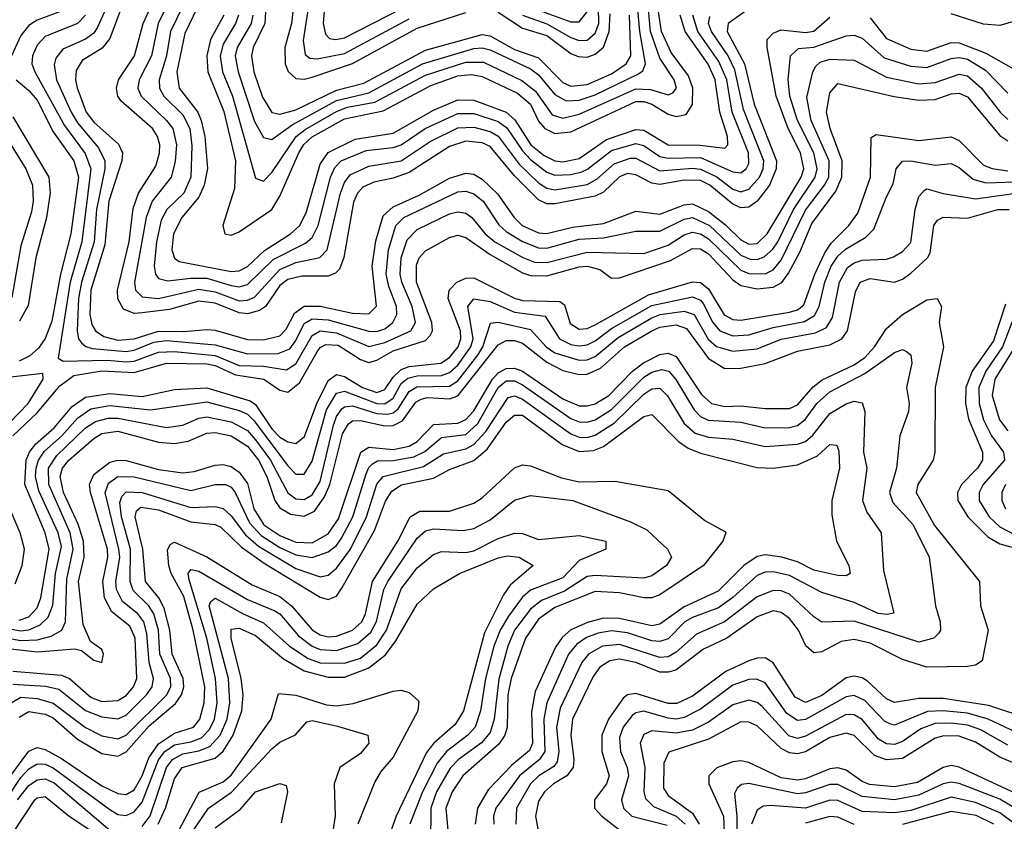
# Model space of a CAD drawing. Header units: inches. Extents: x 501365 to 657855, y 482276 to 547543.
# Tile 719 of 957: x 602927 to 605361, y 524237 to 526219. Entities that reach past the tile are written whole.
import ezdxf

# ---------------------------------------------------------------- set-up
doc = ezdxf.new("R2010")
doc.units = ezdxf.units.IN
doc.header["$MEASUREMENT"] = 0
doc.layers.add('A6502', color=7, linetype='Continuous')

msp = doc.modelspace()

# ---------------------------------------------------------------- linework, layer by layer
at = {"layer": 'A6502', "color": 5}
for points, elevation in [([(604170, 526229.9), (604230, 526209), (604290, 526175), (604310, 526167.6), (604330, 526168.7), (604350, 526185.4), (604358.6, 526210), (604356.7, 526330)], 3340), ([(603168.7, 526310), (603119.4, 526200.6), (603110, 526186), (603090, 526170.7), (603033.7, 526146.3), (603016.2, 526123.8), (603012.6, 526107.4), (603018.4, 526070), (603053.9, 525990), (603070, 525963.9), (603122.1, 525902.1), (603137.5, 525870), (603137.9, 525850), (603117.1, 525750), (603111, 525670), (603079.6, 525570), (603072.3, 525530), (603068.8, 525448.8), (603072.8, 525430), (603080.1, 525420.1), (603090.7, 525410.7), (603106.1, 525406.1), (603190, 525399), (603210, 525402.3), (603258.3, 525421.7), (603290, 525426.2), (603410, 525415.3), (603490, 525393.1), (603566.3, 525393.7), (603594.5, 525405.5), (603610, 525425.8), (603630, 525468.2), (603650, 525479.6), (603690, 525476.8), (603790, 525448.8), (603810, 525448.4), (603830, 525454.9), (603849.9, 525470), (603859.2, 525490), (603858.6, 525510), (603839.4, 525559.4), (603832.7, 525590), (603838.5, 525650), (603857.3, 525710), (603876.7, 525730), (604010, 525793.3), (604030, 525794.9), (604050, 525788.1), (604072.8, 525770), (604112, 525712), (604130, 525695), (604170, 525670.8), (604210, 525654.8), (604230, 525654), (604310, 525676.1), (604370, 525679.9), (604450, 525696.5), (604510, 525695.8), (604570, 525725.9), (604590, 525729.7), (604632.4, 525710), (604710, 525636.5), (604732.7, 525627.3), (604750, 525626.3), (604767.5, 525632.5), (604788.7, 525651.3), (604801.2, 525670), (604840.3, 525750), (604893.8, 525830), (604899, 525850), (604890.8, 525890), (604850, 525969.9), (604831.3, 526030), (604826.7, 526070), (604832.7, 526130), (604852.1, 526147.8), (604890, 526151), (604970, 526179.3), (604990, 526180.5), (605010, 526173.6), (605064.6, 526124.6), (605130, 526103.9), (605170, 526100.6), (605230, 526123), (605250, 526125.4), (605270, 526121.1), (605314.4, 526094.4), (605370, 526037.6)], 3060), ([(603201.3, 526310), (603150, 526172.7), (603131.2, 526148.8), (603081.7, 526118.3), (603066.4, 526093.6), (603064.8, 526070), (603069.2, 526050.8), (603091.1, 525990), (603110, 525965.5), (603171.7, 525911.7), (603181, 525890), (603179.3, 525870), (603147.7, 525770), (603137.4, 525662.6), (603103.2, 525550), (603100.6, 525490), (603105.7, 525465.6), (603114.6, 525450), (603135.4, 525435.4), (603170, 525426.6), (603209.9, 525430), (603270, 525449.3), (603332, 525448), (603390, 525453.1), (603410, 525451.3), (603490, 525428.3), (603530, 525427.8), (603570, 525437.3), (603585.8, 525454.2), (603606.5, 525493.5), (603630, 525510.4), (603670, 525510.4), (603750, 525493.3), (603790, 525492.2), (603809.2, 525510.8), (603798.6, 525610), (603807.7, 525672.3), (603825.7, 525734.3), (603850, 525756.6), (603914.8, 525785.2), (603990, 525827.3), (604030, 525839.7), (604050, 525836.9), (604070, 525824.9), (604108.4, 525788.4), (604149.6, 525730), (604168.9, 525710), (604210, 525691.7), (604230, 525690.8), (604293.7, 525706.3), (604370, 525715.3), (604450, 525745.3), (604510, 525738.2), (604570, 525761.4), (604590, 525763.4), (604630, 525744.5), (604671.9, 525711.9), (604710, 525674.5), (604730, 525663.9), (604750, 525665.8), (604775.3, 525690), (604859.2, 525830), (604865.4, 525850), (604857.3, 525890), (604826.6, 525950), (604797.5, 526030), (604775, 526150), (604775.4, 526170), (604790, 526186.1), (604810, 526194), (604870, 526187.3), (604890, 526190.8), (604930, 526225.6)], 3080), ([(603539.1, 526310), (603532.9, 526210), (603504.6, 526150), (603499.8, 526130), (603506.2, 526090), (603527.2, 526027.2), (603550, 525989.4), (603570, 525985.5), (603610, 525996.5), (603710, 526045), (603777.8, 526062.2), (603930, 526144.1), (604070, 526182.8), (604090, 526179.1), (604150, 526145.4), (604210, 526125), (604270, 526063.8), (604290, 526054.7), (604330, 526058.6), (604390, 526084.9), (604426.6, 526110), (604437.6, 526130), (604434.5, 526230)], 3280), ([(604790, 526289.6), (604679, 526210), (604676, 526190), (604719, 526110), (604742.7, 526010), (604797.8, 525870), (604797.4, 525850), (604780.7, 525810), (604750, 525770.3), (604730, 525755.5), (604710, 525753.8), (604690, 525762.8), (604632.9, 525810), (604610, 525821.2), (604570, 525822.7), (604510, 525811.7), (604490, 525814.7), (604450, 525835.5), (604430, 525838.7), (604410, 525830.9), (604370, 525792.8), (604350, 525782.5), (604250, 525764), (604230, 525763.9), (604210, 525773.6), (604150, 525833.3), (604090, 525905.4), (604070, 525914.9), (604030, 525918.4), (603990, 525905.8), (603890, 525841.5), (603850, 525827.4), (603802.4, 525817.6), (603775.2, 525804.8), (603762, 525790), (603752.4, 525767.6), (603728.8, 525631.2), (603717.7, 525602.3), (603708, 525592), (603690, 525585.3), (603624.9, 525584.9), (603590, 525576.9), (603570, 525561.5), (603534.5, 525510), (603520.3, 525499.7), (603490, 525492.1), (603470, 525494.4), (603410, 525517.9), (603370, 525523.5), (603297.1, 525502.9), (603230, 525494.6), (603210, 525493), (603183.4, 525503.4), (603170, 525528.7), (603168.6, 525550), (603197.7, 525670), (603207.5, 525752.5), (603220.7, 525790), (603263.3, 525856.7), (603272.8, 525890), (603273.2, 525910), (603268.1, 525930), (603255.4, 525950), (603177.7, 526017.7), (603169.8, 526030), (603166.3, 526050), (603171.6, 526070), (603210.5, 526130), (603232.6, 526210), (603259.4, 526270)], 3120), ([(603467.8, 526230), (603460.6, 526210), (603430, 526158.9), (603423, 526130), (603428.7, 526090), (603453.4, 526030), (603510, 525827.1), (603530, 525819.8), (603550, 525841), (603610.7, 525930), (603632.5, 525947.5), (603710, 525992.3), (603737.4, 526002.6), (603805.1, 526014.9), (603930, 526081.9), (604030, 526113.9), (604074, 526114), (604168.5, 526068.5), (604202.5, 526042.5), (604243.7, 525983.7), (604270, 525975.3), (604310, 525985.3), (604450, 526048.3), (604486.3, 526046.3), (604530, 526033), (604542, 526038), (604550.7, 526050), (604545.1, 526070), (604510, 526123.6), (604486.5, 526190), (604477.7, 526290)], 3240), ([(603503.4, 526230), (603499, 526210), (603464.5, 526150), (603459.9, 526130), (603467.1, 526090), (603507.7, 525967.7), (603530, 525927.7), (603550, 525923), (603600.8, 525959.2), (603710, 526019.2), (603790, 526037.8), (603922.5, 526110), (604050, 526148.2), (604070, 526149.5), (604090, 526144.5), (604190, 526097.2), (604210, 526082.4), (604250, 526033.8), (604278.2, 526018.2), (604310, 526019.8), (604350, 526033.4), (604455.5, 526084.5), (604467.6, 526092.4), (604474.5, 526110), (604460.1, 526190), (604451.4, 526290)], 3260), ([(603608.4, 526290), (603598.9, 526210), (603582.8, 526150), (603583.3, 526110), (603590.7, 526090.6), (603610, 526073.3), (603630, 526071.7), (603650, 526077.2), (603750, 526110.5), (603910, 526198.1), (604030, 526236.7)], 3320), ([(603297.9, 526270), (603269.3, 526210), (603252.5, 526130), (603222.6, 526070), (603219.4, 526050), (603227.2, 526030), (603290.3, 525970), (603305.3, 525950), (603314.7, 525910), (603311.5, 525868.5), (603301.1, 525830), (603254.5, 525770), (603239.8, 525730), (603210.5, 525570), (603213, 525550), (603230, 525533.6), (603270, 525530), (603370, 525552.6), (603410, 525546.3), (603470, 525524.1), (603490, 525525.2), (603507.2, 525532.8), (603570, 525601.3), (603610, 525618.7), (603668.9, 525631), (603687.5, 525650), (603720.1, 525790), (603730, 525816.8), (603744.4, 525835.6), (603790, 525857.2), (603870.1, 525869.9), (603941.8, 525918.2), (604010, 525951.8), (604050, 525953.1), (604090, 525942.7), (604110, 525930.8), (604161.9, 525861.9), (604210, 525816), (604230, 525802.7), (604250, 525798.7), (604330, 525811.8), (604354.7, 525825.3), (604397.1, 525862.9), (604436.5, 525876.5), (604450, 525876.3), (604510, 525845.6), (604590, 525852.3), (604610, 525849.3), (604650.7, 525830.7), (604690, 525800.4), (604710, 525793.4), (604730, 525799.8), (604756.4, 525830), (604764.9, 525850), (604766.4, 525870), (604716.9, 525996.9), (604695.1, 526095.1), (604678.7, 526130), (604637.2, 526190), (604629.6, 526210), (604633.4, 526226.6)], 3140), ([(603329.4, 526250.6), (603300, 526190), (603289.7, 526130), (603271.6, 526070), (603273, 526050), (603283.3, 526030), (603330, 525983.7), (603347.5, 525950), (603352.5, 525907.5), (603350, 525830), (603333.1, 525790), (603290.9, 525750), (603276.9, 525723.1), (603265.5, 525670), (603259.5, 525610), (603262.4, 525590), (603270, 525579.4), (603293.3, 525573.3), (603350, 525580.3), (603390, 525579.9), (603450, 525561.5), (603470, 525558.7), (603490, 525564.3), (603553.7, 525626.3), (603633.7, 525666.3), (603650, 525680.6), (603664.6, 525710), (603695.6, 525830), (603706.3, 525853.7), (603721.7, 525870), (603784, 525896), (603850, 525903.4), (603870, 525909.6), (603929.6, 525950), (604010, 525987.4), (604050, 525987.5), (604110, 525967.6), (604131.5, 525951.5), (604170, 525894.6), (604190, 525873.4), (604230, 525841.9), (604250, 525834.8), (604290, 525836.1), (604317.1, 525842.9), (604330.9, 525849.1), (604390, 525896), (604450, 525913.2), (604470, 525908), (604510, 525880.8), (604530, 525876.4), (604610, 525878.2), (604690, 525842.7), (604710, 525840.7), (604722.9, 525850), (604730, 525863.7), (604728.8, 525890), (604688.5, 525990), (604675, 526070), (604655.7, 526115.7), (604603.9, 526190), (604591.5, 526230)], 3160), ([(603366.6, 526250), (603335.2, 526184.8), (603315.3, 526090), (603321, 526050), (603367.4, 525990), (603375.9, 525970), (603384.6, 525930), (603391.1, 525851.1), (603382.7, 525810), (603370, 525780.1), (603328.2, 525730), (603307.4, 525690), (603303.5, 525650), (603309.7, 525629.7), (603321, 525621), (603450, 525596.4), (603470, 525597.8), (603490, 525608.7), (603531.9, 525648.1), (603596.9, 525690), (603619.4, 525710), (603635.8, 525744.2), (603670, 525861.8), (603689.4, 525890.6), (603756.7, 525923.3), (603850, 525938.2), (603950, 525995.4), (604010, 526020.6), (604050, 526020.3), (604130, 525990), (604151.3, 525971.3), (604190.6, 525910), (604223.3, 525883.3), (604250, 525870.5), (604270, 525867.3), (604310, 525876.1), (604377.5, 525922.5), (604450, 525947.8), (604470, 525946.1), (604530, 525909.9), (604609.1, 525909.1), (604670, 525901.3), (604677.8, 525910), (604677.2, 525930), (604658, 525990), (604646.6, 526070), (604628.8, 526108.8), (604572.5, 526190), (604559.8, 526230)], 3180), ([(603431.3, 526230), (603399, 526170), (603389.9, 526129.9), (603392.2, 526090), (603431.9, 525991.9), (603460.3, 525870), (603458.3, 525801.7), (603429, 525710), (603434, 525690), (603450, 525686.6), (603470, 525694.6), (603550, 525750.1), (603570, 525782.4), (603617, 525890), (603629.7, 525910.3), (603650.4, 525929.6), (603730, 525973.8), (603826, 525994), (603943.8, 526056.2), (604010, 526080), (604043.5, 526083.5), (604070, 526078.5), (604157.4, 526037.4), (604189.8, 526009.8), (604210, 525968.5), (604225.3, 525950), (604250, 525937.8), (604290, 525941.6), (604450, 526016.9), (604470, 526016.6), (604490, 526010.1), (604530, 525985.8), (604550, 525979.6), (604575, 525985), (604590.7, 526009.3), (604591.5, 526050), (604580.4, 526080.4), (604538, 526138), (604513.7, 526190), (604504.9, 526250)], 3220), ([(603643.2, 526270), (603628, 526168), (603632.7, 526132.7), (603644.3, 526124.3), (603662.2, 526122.2), (603730, 526135.8), (603890, 526221.1)], 3340), ([(603681, 526250), (603677.2, 526210), (603683, 526183), (603692.9, 526172.9), (603708.4, 526170), (603730, 526174.3), (603870, 526245.6)], 3360), ([(604190, 526250.3), (604290, 526214), (604310, 526213.9), (604330, 526238.3)], 3360), ([(603037.2, 526242.8), (602970, 526217.5), (602950, 526204.9), (602930, 526179.9), (602906.8, 526130)], 3020), ([(603090, 526230.3), (603070, 526209.7), (602990, 526177.2), (602970, 526155.9), (602958.4, 526130), (602957.3, 526110), (602964.5, 526090), (603037.4, 525957.4), (603088.6, 525888.6), (603103.3, 525850), (603080.9, 525670), (603052, 525570), (603021.8, 525381.8), (603034.7, 525374.7), (603143, 525377), (603190, 525373.1), (603210, 525375), (603270, 525397.2), (603310, 525398.7), (603410, 525388.8), (603470, 525364.4), (603530, 525362.1), (603586.4, 525353.6), (603610, 525368.6), (603650, 525438.3), (603669.9, 525450.2), (603710, 525445.1), (603790, 525411.4), (603830, 525420.6), (603894.2, 525450), (603905.7, 525470), (603897.7, 525510), (603871.9, 525570), (603868, 525590), (603870.4, 525630), (603884.9, 525675.1), (603910, 525700.3), (603990, 525739.1), (604010, 525744.2), (604030, 525741.1), (604045.1, 525730), (604077.6, 525690), (604101.7, 525670), (604170.8, 525630.8), (604199.6, 525619.6), (604230, 525618.7), (604330, 525644), (604470, 525641.2), (604530, 525661.3), (604570, 525687.5), (604590, 525693.6), (604610, 525689.5), (604630, 525677.1), (604710, 525599.6), (604730, 525591.3), (604770, 525590.7), (604790, 525600.8), (604810, 525624.7), (604870, 525748.4), (604916.8, 525810), (604927.1, 525830), (604928.7, 525870), (604884.1, 525970), (604873.4, 526026.6), (604887.8, 526090), (604895.7, 526104.3), (604906.3, 526113.7), (604930, 526121.6), (604990, 526119.1), (605070, 526076.9), (605150, 526060.3), (605190, 526063.6), (605250, 526084.7), (605270, 526080.3), (605305.2, 526050), (605351.4, 525990), (605370, 525972.6)], 3040), ([(604110, 526237.4), (604170, 526198.1), (604230, 526179.8), (604290, 526135.6), (604308, 526128), (604330, 526126.8), (604350, 526134.2), (604370, 526151.3), (604384.1, 526190), (604386.5, 526233.5)], 3320), ([(605030, 526223.7), (605070, 526172.2), (605130, 526146.1), (605170, 526141.6), (605230, 526162.3), (605250, 526161.8), (605316, 526136), (605390, 526093.9), (605410, 526092.2), (605430, 526100.9), (605484.6, 526155.4), (605495.1, 526170), (605518.3, 526230)], 3080), ([(605430, 526244.3), (605390, 526216.2), (605350, 526204.8), (605310, 526207.9), (605230, 526233.8)], 3120), ([(602910, 525190), (602970, 525247.2), (603026, 525314), (603060.5, 525339.5), (603130, 525351.1), (603210, 525346.7), (603290, 525370), (603390, 525368.4), (603410, 525364.1), (603460.6, 525340.6), (603530.6, 525330.6), (603570, 525302.7), (603590, 525297.8), (603618.4, 525321.6), (603662.1, 525397.8), (603670, 525408.8), (603683.6, 525416.4), (603714.2, 525414.2), (603770, 525378.7), (603790, 525371.5), (603810, 525376.9), (603850, 525400.6), (603930, 525425.5), (603941.9, 525438.1), (603947.6, 525450), (603945.6, 525470), (603908, 525570), (603907.9, 525612.1), (603914.5, 525630), (603930, 525647.5), (603990, 525680.6), (604010, 525686.3), (604030, 525680.2), (604090, 525638.4), (604170, 525592.8), (604190, 525586.2), (604230, 525585.5), (604310, 525608.1), (604330, 525609.8), (604361.4, 525601.4), (604390, 525579.6), (604410, 525580.6), (604536.2, 525623.8), (604590, 525653.6), (604610, 525652.3), (604630, 525640.1), (604690, 525575.5), (604710, 525561.6), (604750, 525553.9), (604790, 525557.4), (604810.9, 525569), (604827.7, 525592.3), (604855.7, 525644.3), (604885.1, 525714.9), (604944.5, 525795.5), (604959.8, 525830), (604960.2, 525870), (604930.4, 525950), (604921.5, 525990), (604930, 526037.8), (604950, 526061.1), (605089.1, 526029.1), (605150, 526020.1), (605190, 526022.1), (605230, 526035.7), (605250, 526037.4), (605270, 526028.2), (605350, 525932.6), (605370, 525919.3)], 3020), ([(602918.6, 526070), (602950, 526044), (602970, 526020.1), (603010, 525941.6), (603060.5, 525870), (603072.6, 525830), (603053.2, 525690), (603027.6, 525590), (603006.1, 525473.9), (602990, 525431.1), (602973.3, 525406.7), (602952.3, 525387.7), (602925.6, 525374.4)], 3020), ([(602910, 525978.8), (602999.1, 525830), (603002, 525790), (602993.1, 525730), (602966.7, 525630), (602947.7, 525512.3), (602926.5, 525473.5)], 2980), ([(602880.4, 525950), (602942.1, 525850), (602958.7, 525810), (602960.1, 525770), (602956.1, 525743.9), (602930, 525660.3), (602907.5, 525532.5)], 2960), ([(602925.8, 524734.2), (602950, 524742.5), (602970, 524765.3), (602979.3, 524790), (602999.6, 524910), (602990.4, 524950), (602939.5, 525070), (602943.1, 525130), (602951, 525150), (602966.4, 525170), (603011.9, 525210), (603057, 525263.1), (603090, 525285.5), (603150, 525294.6), (603230, 525287.7), (603310, 525304.7), (603390, 525309), (603496.7, 525276.7), (603510, 525267.6), (603550, 525207.5), (603570, 525186.8), (603590, 525175), (603610, 525171.6), (603631.3, 525188.7), (603661.6, 525270), (603690, 525327.1), (603710, 525341.7), (603730, 525336.9), (603774.8, 525310), (603810, 525297.7), (603830, 525305), (603850, 525335.5), (603870, 525354.6), (603890, 525361.7), (603967.9, 525370), (603990, 525384), (604011.4, 525410), (604018, 525430), (604017.1, 525450), (603986.7, 525530), (603988.8, 525550), (604007.9, 525570), (604030, 525580.4), (604050, 525580.5), (604150, 525530.4), (604170, 525524.5), (604262.3, 525522.3), (604273.8, 525513.8), (604288.1, 525468.1), (604310, 525454), (604330, 525455.6), (604350, 525465), (604481.3, 525538.7), (604590, 525570.6), (604610, 525569.2), (604630, 525553.6), (604669, 525489), (604690, 525477.5), (604710, 525476.2), (604830, 525496), (604850, 525501.8), (604865.7, 525514.3), (604892.8, 525590), (604917.4, 525642.6), (604933.2, 525666.8), (604977, 525710), (604999, 525741), (605030.7, 525830), (605032.3, 525927.7), (605044.5, 525935.5), (605150, 525920.5), (605230, 525929.2), (605250, 525920.7), (605310, 525859.5), (605331.2, 525851.2), (605370, 525845.2)], 2980), ([(602870, 524718.4), (602930, 524708.1), (602949.6, 524710.4), (602977.4, 524722.6), (602997.8, 524742.2), (603008.8, 524771.2), (603015.9, 524850), (603030, 524916.9), (603022.3, 524950), (602974.1, 525054.1), (602966.5, 525090), (602967.9, 525110), (602973.6, 525130), (602988, 525152), (603031.2, 525190), (603070, 525233.9), (603103.3, 525256.7), (603150, 525265.3), (603250, 525254.3), (603390, 525274.6), (603470, 525252.8), (603490, 525243.8), (603507, 525227), (603590, 525115.7), (603610, 525095.7), (603630, 525095.7), (603650, 525127.5), (603685.5, 525254.5), (603710, 525295.4), (603730, 525300.6), (603810, 525270.3), (603830, 525269.2), (603850, 525283.6), (603870, 525319.4), (603887, 525333), (603910, 525338.9), (603970, 525339.2), (603990, 525346.7), (604010, 525364.9), (604042.3, 525410), (604048.5, 525430), (604035, 525510), (604050, 525528.5), (604090, 525522), (604150, 525496.3), (604225.9, 525485.9), (604262, 525430), (604290, 525415.9), (604310, 525412.7), (604330, 525415.4), (604350, 525425.1), (604390, 525455.6), (604490, 525512.4), (604590, 525533.5), (604610, 525525.7), (604617.1, 525517.1), (604640.6, 525470), (604657.8, 525450), (604690, 525437.4), (604730, 525439.5), (604790, 525458.4), (604867.4, 525472.6), (604892.3, 525487.7), (604903.8, 525510), (604917.9, 525570), (604933.5, 525610), (604950, 525634.4), (604968.4, 525651.6), (605019, 525681), (605039.1, 525700.9), (605070, 525781.4), (605086.8, 525813.2), (605094.1, 525850), (605110, 525869.1), (605130, 525869.7), (605190, 525859.4), (605230, 525863.8), (605250, 525853.6), (605284.4, 525824.4), (605315.8, 525815.8), (605410, 525819.2)], 2960), ([(602888.7, 524691.3), (602930, 524684.2), (602970, 524685.9), (603004.9, 524695.1), (603031.5, 524710), (603040.4, 524730), (603043.9, 524836.1), (603059.6, 524910), (603052.1, 524950), (602998.7, 525070), (602998.6, 525110), (603018.5, 525141.5), (603090, 525209.6), (603114.1, 525225.9), (603145.8, 525234.2), (603170, 525233.7), (603290, 525211), (603330, 525216.3), (603370, 525233.7), (603390, 525236.8), (603450, 525224.9), (603490, 525203.5), (603510, 525180.4), (603546.8, 525130), (603590, 525049.5), (603610, 525034.5), (603630, 525032.7), (603650, 525044.4), (603670, 525077.3), (603703.1, 525216.9), (603710, 525237.8), (603723.4, 525256.6), (603730, 525262.1), (603750, 525264.2), (603810, 525245.1), (603836.4, 525243.6), (603850, 525247), (603862.7, 525257.3), (603890, 525299.5), (603908.9, 525311.1), (603990, 525313), (604010, 525326.1), (604059.7, 525390), (604071.7, 525410), (604090.9, 525469.1), (604110, 525471.2), (604190, 525453.1), (604228.9, 525410), (604250, 525395), (604310, 525377.2), (604330, 525378.5), (604350, 525386.4), (604406.5, 525433.5), (604490, 525482.1), (604510.6, 525490), (604570, 525498.5), (604594.2, 525490), (604629.5, 525429.5), (604650, 525411.3), (604690, 525399.5), (604750, 525405.6), (604810, 525429.2), (604894.9, 525445.1), (604921.9, 525458.1), (604936.9, 525483.1), (604954, 525570), (604974, 525606), (604990, 525618.3), (605010, 525624.7), (605070, 525626.9), (605087.4, 525632.6), (605110, 525646.2), (605130, 525668.5), (605140.7, 525750), (605150, 525781.6), (605162.9, 525797.1), (605170, 525800.5), (605210, 525789.1), (605290, 525775.9), (605490, 525804)], 2940), ([(602890, 524665.6), (602970, 524655.9), (603063.3, 524663.3), (603079.6, 524659.6), (603110, 524635.5), (603130, 524629.6), (603134.5, 524650), (603130, 524661.8), (603102, 524682), (603083.6, 524723.6), (603072.8, 524830), (603086.2, 524890), (603084.8, 524930), (603071.9, 524971.9), (603035.5, 525050), (603026.9, 525090), (603032.7, 525110), (603048.9, 525130), (603110, 525183.9), (603130, 525196.1), (603170, 525202.1), (603270, 525174.6), (603310, 525171), (603343.3, 525176.7), (603390, 525197), (603410, 525198.7), (603450, 525190.2), (603490, 525164.4), (603517.1, 525130), (603537.9, 525090), (603558.1, 525030), (603570, 525011.9), (603596.9, 524996.9), (603630, 524991.6), (603656.1, 525003.9), (603680.8, 525039.2), (603693.6, 525070), (603725.2, 525194.8), (603740.3, 525219.7), (603750, 525227.1), (603770, 525227.9), (603830, 525214.9), (603850, 525216), (603873.1, 525226.9), (603906.8, 525273.2), (603919.2, 525280.8), (603935.1, 525284.9), (603990, 525281.9), (604010, 525289.3), (604110, 525415.2), (604130, 525425.7), (604150, 525426), (604170, 525419.6), (604230, 525372.4), (604270, 525351.7), (604310, 525341.9), (604330, 525342.4), (604362.8, 525357.2), (604422.5, 525410), (604489.9, 525450.1), (604510, 525459), (604550, 525464.6), (604575.7, 525455.7), (604630, 525381.4), (604670, 525356.5), (604710, 525357.7), (604770, 525368.7), (604850, 525399.9), (604930, 525414.9), (604959.6, 525430), (604973.8, 525450), (604993.5, 525546.5), (605004.6, 525570), (605030, 525579.3), (605090, 525570.1), (605110, 525577.8), (605130, 525592.6), (605171, 525630), (605177.7, 525642.3), (605186.8, 525710), (605196.5, 525723.5), (605210, 525730.6), (605270, 525728.4), (605345.1, 525750), (605373.2, 525750)], 2920), ([(602910, 524608.3), (603030, 524598.2), (603050, 524590), (603103.5, 524543.5), (603130, 524533.4), (603170, 524536.1), (603190, 524547.9), (603208.4, 524570), (603216.9, 524590), (603212.2, 524690), (603199.7, 524719.7), (603155, 524755), (603136.6, 524790), (603132.7, 524830), (603145.1, 524890), (603144.1, 524910), (603101.9, 525050), (603100, 525070), (603110, 525094.4), (603150, 525124.7), (603170, 525130), (603190, 525128.9), (603270, 525107.2), (603330, 525098.5), (603358.3, 525101.7), (603410, 525117.6), (603430, 525119.3), (603450, 525114.6), (603470, 525100.5), (603490, 525072.2), (603505.6, 525010), (603530.2, 524970.2), (603570, 524943.9), (603610, 524927.7), (603650, 524925.3), (603690, 524948.1), (603715, 524985), (603770.8, 525150), (603790, 525161.8), (603850, 525156.6), (603890, 525164.9), (603910, 525176.3), (603950, 525218.1), (604010, 525221.9), (604030, 525230.2), (604050, 525251.9), (604095.8, 525330), (604110, 525345.6), (604130, 525356.3), (604150, 525357.1), (604170, 525349.7), (604270, 525281.6), (604310, 525264.7), (604330, 525264.1), (604350, 525269.6), (604383.2, 525290), (604441.7, 525350), (604469, 525371), (604510, 525391.4), (604530, 525394.6), (604550, 525386.7), (604612.4, 525292.4), (604637.4, 525270), (604670, 525262.9), (604710, 525264.7), (604770, 525257.6), (604830, 525257.4), (604850, 525267.2), (604889, 525311), (604911.4, 525328.6), (604990, 525366.1), (605016.4, 525383.6), (605040.1, 525410), (605070, 525455.6), (605109.9, 525490), (605170, 525526.3), (605195.6, 525530), (605205.9, 525510), (605200.1, 525470), (605211, 525410), (605190, 525310), (605189.2, 525150), (605185.8, 525130), (605147.2, 525070), (605143.1, 525050), (605188.9, 524968.9), (605299.8, 524830), (605302.8, 524770), (605321.8, 524710), (605306.3, 524633.7), (605290, 524622.8), (605270, 524619.9), (605170, 524618.6), (605110, 524637.3), (605030, 524678), (604990, 524686.9), (604958.3, 524681.7), (604910, 524656.4), (604890, 524653.3), (604870.6, 524670.6), (604852.3, 524710), (604830, 524738.7), (604810, 524753.5), (604790, 524757.6), (604750, 524742.7), (604675.1, 524690), (604617.6, 524662.4), (604549.2, 524610.7), (604530, 524605.5), (604510, 524606.3), (604450, 524629.8), (604410, 524638.4), (604385.8, 524634.2), (604361.5, 524618.5), (604344.7, 524595.3), (604293.9, 524490), (604289.3, 524450), (604297.3, 524390), (604295.1, 524370), (604279.9, 524350), (604247, 524330), (604224.6, 524310), (604210, 524287.1), (604202.1, 524250), (604209.4, 524209.4)], 2880), ([(605364.2, 525515.8), (605334.8, 525425.2), (605281.9, 525350), (605266.4, 525310), (605265.3, 525270), (605272.4, 525232.4), (605307.5, 525150), (605307.8, 525130), (605294.9, 525110), (605255.6, 525070), (605245.7, 525050), (605246.1, 525030), (605270.8, 524990), (605320.5, 524940.5), (605350, 524922.9), (605410, 524907)], 2920), ([(605387.8, 525492.2), (605357.1, 525410), (605315.4, 525350), (605298.7, 525310), (605299.5, 525270), (605310, 525230), (605330, 525190.1), (605359.7, 525150), (605361.8, 525130), (605308.7, 525070), (605298.9, 525050), (605299.4, 525030), (605323.5, 524990), (605350, 524965.2), (605386.3, 524946.3)], 2940), ([(602910, 524576.3), (602991, 524571), (603023.8, 524563.8), (603090, 524510.9), (603130, 524495.2), (603170, 524490.8), (603190, 524499.9), (603240.5, 524550), (603254.3, 524570), (603258.2, 524590), (603247, 524630), (603241.6, 524701.6), (603233.9, 524730), (603219.5, 524750), (603181, 524781), (603166.2, 524810), (603165, 524830), (603174.2, 524890), (603172.4, 524910), (603138.5, 525050), (603146.5, 525073.5), (603170, 525089.4), (603210, 525088.5), (603350, 525055.1), (603410, 525069.5), (603435.9, 525070), (603450, 525063.2), (603460, 525050), (603495.2, 524975.2), (603523.8, 524943.7), (603570, 524914.5), (603610, 524895.9), (603650.2, 524889.8), (603690, 524903.3), (603710, 524919.4), (603722.9, 524937.1), (603751, 524990), (603783.9, 525096.1), (603790, 525112.1), (603799, 525121), (603811.9, 525128.1), (603850, 525129.2), (603901.4, 525138.6), (603928.4, 525151.6), (603970, 525186.1), (604030, 525193.8), (604059.6, 525220.4), (604109.6, 525310), (604130, 525326.1), (604150, 525326.4), (604170, 525316.2), (604290, 525233.3), (604310, 525225.2), (604330, 525223.6), (604350, 525229.7), (604390, 525255.1), (604470, 525335.3), (604490, 525348), (604514.6, 525354.6), (604531.7, 525350), (604549.1, 525329.1), (604594.2, 525254.2), (604610, 525238.4), (604628.8, 525228.8), (604710, 525224.2), (604770, 525210.3), (604830, 525210.7), (604850, 525215.9), (604869.3, 525230.7), (604897.5, 525270), (604930, 525299.2), (605016.1, 525343.9), (605090, 525396.5), (605110, 525403.6), (605119.1, 525399.1), (605130.3, 525390.3), (605132.8, 525370), (605119.8, 525310), (605126.3, 525270), (605124.2, 525250), (605103.4, 525190), (605095.1, 525110), (605077.1, 525050), (605085.3, 525025.3), (605136.2, 524970), (605175.3, 524890), (605191.1, 524770), (605202.5, 524730), (605203.8, 524710), (605198.4, 524701.6), (605187.3, 524690), (605150, 524680.1), (604990, 524732), (604910, 524729.9), (604890, 524743.1), (604830, 524798.8), (604810, 524806.6), (604790, 524807.8), (604750, 524792), (604669.6, 524730.4), (604600.4, 524699.6), (604550, 524655), (604530, 524644.1), (604510, 524642.4), (604410, 524674.1), (604367.6, 524670), (604332.9, 524650), (604317, 524630), (604263.3, 524516.7), (604253.8, 524470), (604260.3, 524410), (604256.2, 524383.8), (604247.4, 524372.6), (604210.2, 524349.8), (604190.3, 524330), (604155.3, 524270), (604153.8, 524230)], 2860), ([(605387.4, 525410), (605338, 525330), (605331.1, 525290), (605349.6, 525230), (605370, 525202.8)], 2960), ([(602880.3, 525199.7), (602948.3, 525270), (602985.2, 525330), (602984.5, 525344.5), (602905, 525335)], 3040), ([(602906.3, 524530), (602930, 524544.2), (602970, 524540.4), (603010, 524529.5), (603090, 524468.7), (603130, 524448.4), (603170, 524440.9), (603190, 524449.8), (603290, 524549.1), (603300.7, 524570), (603300, 524590), (603273.2, 524650), (603270.1, 524709.9), (603258.3, 524750), (603246.6, 524770), (603207.4, 524807.4), (603200.1, 524830), (603201.2, 524910), (603179, 524990), (603174.3, 525025.7), (603179.5, 525040.5), (603190, 525051.5), (603230, 525050), (603350, 525013), (603410, 525015.7), (603430, 525010.4), (603450, 524992.7), (603485.1, 524945.1), (603517.6, 524917.6), (603610, 524861.9), (603670, 524841.7), (603690, 524845.4), (603710, 524863), (603745.2, 524910), (603784.5, 524990), (603809.7, 525070.3), (603825.6, 525090), (603925.7, 525114.3), (603974.6, 525145.4), (604030, 525158.1), (604050, 525169.1), (604079.4, 525200.6), (604134.8, 525285.2), (604150, 525289.4), (604170, 525281.1), (604290, 525195), (604310, 525187.2), (604330, 525186), (604350, 525191.5), (604397.8, 525222.2), (604470, 525293.6), (604490, 525306.8), (604510, 525308.1), (604528.8, 525288.8), (604570, 525220.7), (604597.1, 525197.1), (604630, 525186.7), (604690, 525182.1), (604770, 525164), (604850, 525169.8), (604870, 525176.3), (604887.8, 525192.2), (604930, 525245.2), (604970, 525269.7), (604990, 525275.7), (605010, 525272.1), (605016.2, 525250), (605013.5, 525150), (605021.1, 525110), (605010.4, 525030), (605021.3, 525001.3), (605057.2, 524950), (605063, 524857), (605087.9, 524752.1), (605071.6, 524748.4), (605049.1, 524750.9), (604990, 524778), (604910, 524802.5), (604830, 524845.1), (604790, 524854.3), (604770, 524853), (604750, 524844.9), (604689.9, 524790.1), (604654.8, 524765.2), (604590, 524741.1), (604571.7, 524730), (604530, 524688.3), (604510, 524681.6), (604490, 524683.6), (604430, 524703), (604390, 524708), (604357.5, 524702.5), (604328.6, 524691.4), (604304.6, 524675.4), (604283.7, 524650), (604230.6, 524530), (604222.5, 524490), (604225.1, 524410), (604212.4, 524390), (604163, 524350), (604104.1, 524270), (604098.3, 524250), (604099.5, 524230)], 2840), ([(602925.4, 524494.6), (602950, 524508.8), (602990, 524502.1), (603010, 524492.8), (603070, 524439.9), (603130, 524404.4), (603170, 524398.6), (603190, 524408.9), (603247, 524473), (603311.9, 524528.1), (603327.3, 524550), (603333.1, 524570), (603330.8, 524590), (603303.8, 524650), (603298.3, 524710), (603284.5, 524764.5), (603271.2, 524790), (603238.2, 524830), (603231.2, 524910), (603212.3, 524990), (603215.5, 525004.5), (603226.5, 525013.5), (603270, 525007.4), (603350, 524977.7), (603410, 524970.9), (603424.4, 524964.4), (603475.3, 524915.3), (603534.1, 524874.1), (603670, 524791.6), (603690, 524785.8), (603710, 524794.2), (603724.6, 524815.4), (603803.8, 524956.2), (603831.1, 525028.9), (603846.7, 525053.3), (603871, 525069), (603950, 525085.6), (603990, 525106.6), (604050, 525129.4), (604082.6, 525157.4), (604130, 525224.3), (604150, 525241), (604170, 525240.9), (604268.4, 525168.4), (604310, 525151.6), (604345.7, 525154.3), (604370, 525164), (604470, 525238.1), (604490, 525242.6), (604555.8, 525175.8), (604579.6, 525159.6), (604610, 525147.5), (604750, 525111.5), (604790, 525110.4), (604850, 525118.8), (604899.4, 525140.6), (604930, 525168.8), (604947.3, 525167.3), (604952.1, 525152.1), (604954, 525110), (604934.9, 525030), (604934.8, 524994.8), (604946.7, 524930), (604976.9, 524870), (604980.2, 524850), (604970, 524844), (604950, 524844.9), (604890, 524858), (604850, 524878.4), (604811.4, 524890), (604770, 524895.6), (604750, 524891.9), (604717.2, 524870), (604653.8, 524806.2), (604570, 524767.2), (604510, 524724.3), (604490, 524720.1), (604410, 524738.9), (604370, 524739.3), (604331.1, 524728.9), (604289.6, 524710.4), (604268.3, 524691.7), (604251.9, 524668.1), (604201.7, 524558.3), (604192.1, 524508), (604194.6, 524430), (604187.6, 524412.4), (604144.1, 524375.9), (604085.4, 524314.6), (604058.8, 524270), (604053.1, 524230)], 2820), ([(602863.7, 524296.3), (602950, 524410.8), (602970, 524419.6), (602990, 524415), (603030, 524392.5), (603130, 524324.8), (603170, 524305.7), (603190, 524303.4), (603210, 524314.6), (603230, 524350), (603246.2, 524393.7), (603270, 524428.4), (603310, 524454.7), (603357.1, 524470), (603372.5, 524490), (603383.3, 524530), (603385.1, 524570), (603356.1, 524710), (603333, 524793), (603301.5, 524850), (603295.9, 524870), (603292.8, 524907.2), (603298.7, 524921.3), (603310, 524927.5), (603390, 524891.2), (603501.5, 524821.5), (603570, 524792.7), (603599.2, 524770), (603650.2, 524710.2), (603670, 524698.3), (603690, 524693.6), (603710, 524695.1), (603750, 524709.4), (603772.7, 524730), (603782, 524750), (603799.5, 524830), (603862.3, 524930), (603892.7, 524990), (603916.4, 525003.6), (603990, 525003.6), (604050, 525024), (604070, 525037.1), (604150, 525111.3), (604170, 525118.6), (604190, 525116.1), (604266.2, 525086.2), (604310, 525076.2), (604398.3, 525078.3), (604530, 525055.4), (604621.1, 524981.1), (604670, 524953.8), (604672.6, 524950), (604665.5, 524930), (604617.2, 524870), (604510, 524797), (604490, 524789.4), (604470, 524789.3), (604410, 524802.4), (604350, 524805.3), (604250, 524765.4), (604210, 524737), (604177.4, 524690), (604142.5, 524590), (604134.1, 524550), (604131.9, 524470), (604126.8, 524450), (604111.8, 524428.2), (604022.5, 524350), (603996.2, 524310), (603980.8, 524270), (603986.6, 524206.6)], 2780), ([(605364.4, 525070), (605354.8, 525050), (605355.1, 525030), (605364.6, 525010)], 2960), ([(602870, 524255.7), (602930, 524345.3), (602950, 524366.9), (602970, 524379), (602990, 524378.3), (603010, 524369.4), (603150, 524266.7), (603170, 524253.9), (603190, 524251.3), (603210, 524260.5), (603230, 524284.8), (603270, 524389.2), (603285.6, 524410), (603310, 524426.5), (603350, 524433.7), (603376.4, 524443.6), (603396.2, 524463.8), (603408.5, 524490), (603415.1, 524530), (603411.1, 524590), (603390, 524690), (603346, 524834), (603343.3, 524850), (603350, 524859.6), (603370, 524856), (603490, 524785.7), (603557.9, 524757.9), (603570, 524749.8), (603616, 524696), (603650, 524670), (603670, 524661.7), (603710, 524659.3), (603763.2, 524676.8), (603795, 524705), (603809.1, 524730.9), (603827.3, 524810), (603836.8, 524830), (603910, 524937.5), (603930, 524955.7), (603950, 524959.9), (604023.6, 524956.4), (604050, 524961.3), (604090, 524982.9), (604150, 525031.3), (604190, 525042.5), (604294.9, 525030), (604437.5, 524977.5), (604477.4, 524957.4), (604528.9, 524910), (604538.1, 524890), (604526.5, 524870), (604490, 524844.4), (604470, 524838.5), (604350, 524845.2), (604330, 524842.3), (604273.8, 524806.2), (604217.1, 524782.9), (604190, 524761.7), (604150.6, 524710), (604133.8, 524670), (604111.3, 524588.7), (604100, 524490), (604090, 524456.7), (604068.5, 524431.5), (604012.2, 524390), (603991.6, 524368.4), (603957.8, 524310), (603943.7, 524270), (603942.9, 524182.9)], 2760), ([(602916, 524824), (602932.8, 524870), (602938.5, 524910), (602928.1, 524950), (602885.7, 525050)], 3020), ([(603230, 524224.5), (603249.2, 524250.8), (603289.7, 524370), (603304.4, 524390), (603330, 524403.9), (603370, 524411.4), (603397.5, 524422.5), (603422.8, 524450), (603439.7, 524490), (603446.6, 524530), (603443.4, 524590), (603395.6, 524770), (603399.3, 524780.7), (603410, 524789), (603479.9, 524750), (603530, 524727.9), (603593.9, 524670), (603639.8, 524639.8), (603670, 524628.9), (603730, 524627.8), (603770, 524640.5), (603810, 524673.1), (603833.9, 524710), (603870, 524811.6), (603910, 524863.7), (603950, 524896.6), (603970, 524903.9), (604030, 524902.1), (604050, 524905.9), (604110, 524936.5), (604150, 524949.8), (604170, 524948.4), (604210, 524934), (604310, 524943.9), (604376, 524930), (604376.5, 524910), (604310, 524882), (604270, 524839.3), (604190, 524809), (604169.7, 524790.3), (604135.9, 524744.1), (604114.6, 524710), (604099.1, 524670), (604078.8, 524590), (604066.5, 524510), (604052.8, 524470), (604035.2, 524450), (603982.4, 524410), (603958.8, 524381.2), (603922.5, 524310), (603891.9, 524230)], 2740), ([(603269.7, 524230), (603287.3, 524270), (603310, 524342.3), (603329, 524370), (603410, 524393.5), (603430, 524410.3), (603454.9, 524450), (603476.1, 524510), (603479.3, 524550), (603474.9, 524590), (603449.6, 524690), (603450, 524712.5), (603470, 524714.5), (603510, 524696.4), (603579.1, 524639.1), (603630, 524609), (603690, 524593.7), (603730, 524593.8), (603790, 524616.4), (603831.4, 524648.6), (603857, 524683), (603910, 524774.3), (603950, 524812.3), (604014.1, 524850), (604110, 524888.2), (604133.1, 524893.1), (604161.8, 524890), (604196.6, 524870), (604139.3, 524820.7), (604123.1, 524796.9), (604076.5, 524703.5), (604024.6, 524510), (604003.3, 524476.7), (603950.8, 524430), (603933, 524407), (603857.8, 524250), (603836.1, 524190)], 2720), ([(605430, 524487.7), (605323.3, 524523.4), (605210, 524540.8), (605150, 524541), (605090, 524530.8), (605070, 524539.8), (605023.4, 524583.4), (605010, 524592), (604990, 524596.1), (604970, 524591.9), (604910, 524547.9), (604870, 524531.2), (604844.3, 524544.3), (604790, 524629.2), (604770, 524641.2), (604750, 524640.8), (604730, 524634.2), (604672.6, 524607.4), (604590, 524546.4), (604551.6, 524528.4), (604530, 524528.2), (604450, 524553.3), (604430, 524550.2), (604418.7, 524541.3), (604382.9, 524490), (604366.3, 524450), (604366.5, 524410), (604384.4, 524350), (604378.2, 524330), (604348, 524290), (604348.5, 524270), (604366.3, 524250), (604410, 524215.8)], 2920), ([(605390, 524457.4), (605321.2, 524490), (605270, 524504.2), (605210, 524510.7), (605171.2, 524508.8), (605090, 524475.2), (605078, 524478), (605064.9, 524484.9), (605016.2, 524536.2), (604990, 524548.1), (604970, 524545.3), (604870, 524488.5), (604850, 524486.3), (604823.8, 524503.9), (604770, 524579.9), (604748.6, 524588.6), (604730, 524588), (604690, 524573.7), (604610, 524514.7), (604570, 524493.7), (604550, 524490), (604530, 524492.5), (604470, 524509.3), (604450, 524505.4), (604441.4, 524498.6), (604418.8, 524470), (604410, 524444.5), (604412.6, 524410), (604428.9, 524370), (604431.9, 524350), (604415.2, 524290), (604419.6, 524270), (604440.3, 524250), (604527.4, 524227.4)], 2940), ([(603322.5, 524217.5), (603371.1, 524308.9), (603430, 524334.4), (603450, 524350.9), (603548.9, 524490), (603567, 524553), (603610, 524548.8), (603685.2, 524525.2), (603710, 524522.8), (603751.3, 524528.7), (603850, 524559.3), (603870, 524561.5), (603890, 524555.5), (603914.1, 524534.1), (603911.3, 524510), (603850, 524395.7), (603819.9, 524360.1), (603805.2, 524334.8), (603763, 524230)], 2680), ([(605370, 524425.5), (605303, 524463), (605270, 524474.6), (605230, 524480.1), (605190, 524478.8), (605154.6, 524465.4), (605110, 524434.5), (605090, 524427.1), (605070, 524428.5), (605050, 524440.5), (605010, 524488.6), (604990, 524500.1), (604970, 524500.9), (604870, 524447.8), (604850, 524442), (604828.4, 524448.4), (604761.6, 524521.6), (604750, 524531.1), (604730, 524536.9), (604690, 524525.4), (604630, 524482.6), (604590, 524462.8), (604550, 524454.7), (604490, 524460.7), (604470, 524452), (604460.8, 524430), (604472.7, 524370), (604469.8, 524310), (604473.9, 524293.9), (604493.8, 524273.8), (604550, 524249.5), (604572, 524230)], 2960), ([(603339.2, 524190), (603393.4, 524270), (603450.6, 524309.4), (603550, 524416.5), (603570, 524433.2), (603608.9, 524451.1), (603636.6, 524483.4), (603650, 524486.1), (603712.7, 524472.7), (603787.7, 524450), (603790.2, 524430), (603770, 524404.4), (603718.7, 524370), (603704.5, 524330), (603706.8, 524250), (603691, 524150)], 2660), ([(605450, 524353.9), (605350, 524396), (605290, 524433), (605250, 524447.8), (605211.5, 524448.5), (605190, 524443.1), (605110, 524392.2), (605070, 524389.1), (605040.2, 524400.2), (604990, 524449.4), (604970, 524455), (604930, 524444), (604870, 524409.3), (604850, 524404), (604830, 524406.3), (604810, 524417.3), (604750, 524473.5), (604730, 524482.5), (604710, 524482.8), (604630, 524440.5), (604532.3, 524407.7), (604519.4, 524380.6), (604519.1, 524319.1), (604530, 524301), (604590, 524257.7), (604606.5, 524230)], 2980), ([(605414.5, 524294.5), (605250, 524371.2), (605230, 524374.8), (605210, 524370.6), (605146.8, 524333.2), (605090, 524322.1), (605028.3, 524328.3), (605010, 524335.6), (604970, 524364), (604950, 524369.7), (604930, 524367.2), (604870, 524342.3), (604850, 524339), (604810, 524344.9), (604730, 524382.5), (604710, 524386.5), (604690, 524384.2), (604650.9, 524369.1), (604630.8, 524350), (604630.6, 524330), (604667, 524250), (604670.6, 524170)], 3020), ([(602921.8, 524290), (602950, 524325.7), (602970, 524340.1), (602990, 524342.3), (603012.2, 524332.2), (603150, 524215.1)], 2740), ([(603410, 524221.4), (603472.7, 524267.3), (603510, 524310.1), (603570, 524330.6), (603585.5, 524325.5), (603589.4, 524310), (603573.4, 524233.4)], 2640), ([(605438.3, 524218.3), (605420.2, 524250), (605350, 524292.1), (605250, 524330.7), (605230, 524334), (605210, 524329.8), (605150, 524301.9), (605090, 524290.1), (605010, 524298.7), (604950, 524328.4), (604930, 524328.4), (604870, 524307.3), (604850, 524305.1), (604730, 524330.5), (604711.5, 524328.5), (604700.7, 524319.3), (604694.4, 524305.6), (604700.4, 524250), (604700, 524170)], 3040), ([(602912, 524210), (602964.1, 524290), (602970, 524295.6), (602990, 524298.1), (603049.1, 524250), (603097.6, 524217.6)], 2720), ([(605389.3, 524229.3), (605350, 524257.9), (605290, 524283.9), (605230, 524296.5), (605130, 524264.2), (605090, 524257.8), (605010, 524261.7), (604950, 524288.7), (604930, 524289.4), (604870, 524270), (604783.5, 524276.5), (604765.5, 524274.5), (604750, 524265), (604736.3, 524230)], 3060), ([(605335.6, 524230), (605291.5, 524251.5), (605230, 524261.6), (605110, 524228.9)], 3080), ([(604990, 524229.4), (604950, 524247.4), (604930, 524248.9), (604870, 524232.2)], 3080)]:
    msp.add_lwpolyline(points, dxfattribs=dict(at, elevation=elevation))

doc.saveas('drawing.dxf')
